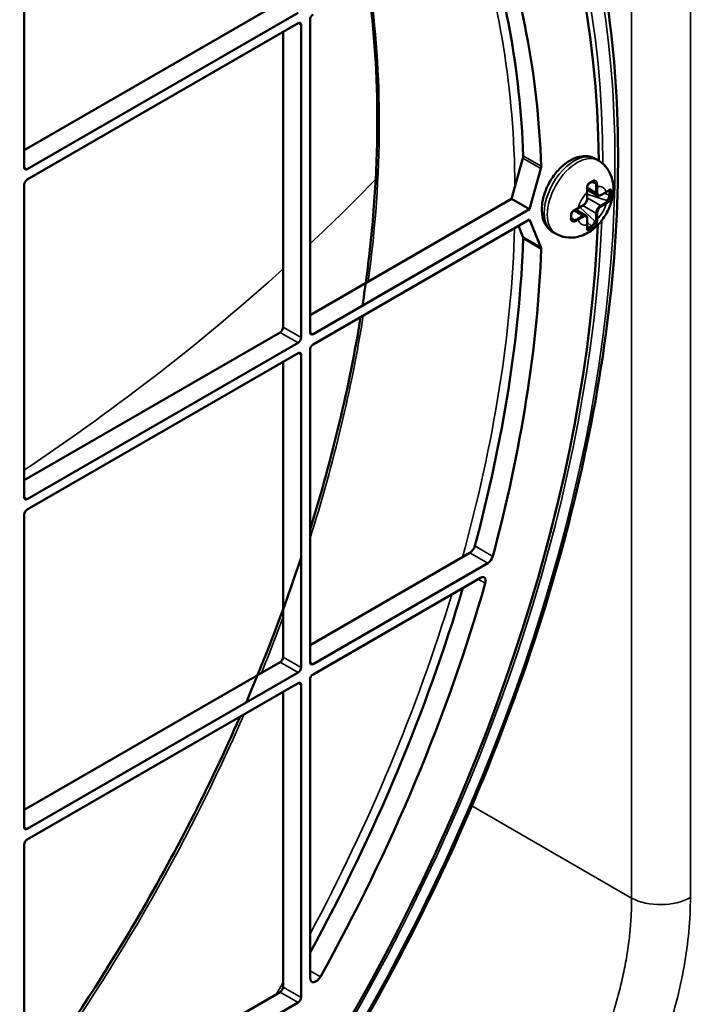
# Model space of a CAD drawing. Header units: millimetres. Extents: x 50 to 3176, y 50 to 2109.
# Tile 371 of 656: x 522 to 555, y 1729 to 1775. Entities that reach past the tile are written whole.
import ezdxf

# ---------------------------------------------------------------- set-up
doc = ezdxf.new("R2010")
doc.units = ezdxf.units.MM
doc.header["$LTSCALE"] = 10
doc.layers.add('Visible (ISO)', color=7, linetype='Continuous', lineweight=50)
doc.layers.add('Visible Narrow (ISO)', color=7, linetype='Continuous', lineweight=35)

msp = doc.modelspace()

# ---------------------------------------------------------------- linework, layer by layer
at = {"layer": 'Visible (ISO)'}
for p, q in [((522.6781, 1768.111), (522.6781, 1782.8896)), ((534.7696, 1775.9085), (522.6781, 1768.9275)), ((535.6182, 1775.4186), (522.8195, 1768.0293)), ((536.1839, 1760.3134), (536.1839, 1775.092)), ((522.8195, 1767.5394), (535.6182, 1774.9287)), ((535.7596, 1774.8471), (535.7596, 1760.0685)), ((534.9111, 1774.5205), (534.9111, 1760.5584)), ((546.2433, 1768.5506), (545.6946, 1766.621)), ((549.6643, 1768.5162), (549.8057, 1768.4346)), ((546.5432, 1766.1311), (547.0919, 1768.0607)), ((522.6781, 1752.5159), (522.6781, 1767.2945)), ((549.6123, 1767.4476), (549.6123, 1767.4476)), ((549.2724, 1767.0664), (549.7517, 1766.7897)), ((549.28, 1766.6617), (549.28, 1766.9366)), ((549.9267, 1766.8021), (550.1648, 1766.9396)), ((550.326, 1766.9679), (550.326, 1766.8046)), ((536.1839, 1761.1299), (545.6946, 1766.621)), ((546.5432, 1766.1311), (545.6946, 1766.621)), ((548.8401, 1766.1747), (549.0782, 1766.3122)), ((546.5432, 1766.1311), (536.3253, 1760.2318)), ((548.7239, 1766.1164), (549.2032, 1765.8396)), ((536.3253, 1759.7419), (546.5432, 1765.6412)), ((546.028, 1765.3437), (546.2433, 1764.835)), ((547.0919, 1764.3451), (546.5432, 1765.6412)), ((548.5637, 1765.6315), (548.5637, 1765.6315)), ((549.28, 1765.4069), (549.28, 1765.6819)), ((549.4775, 1765.3349), (549.336, 1765.2532)), ((547.6643, 1765.0521), (547.8057, 1764.9705)), ((534.7696, 1760.3134), (522.6781, 1753.3324)), ((535.6182, 1759.8235), (522.8195, 1752.4342)), ((522.8195, 1751.9443), (535.6182, 1759.3336)), ((535.7596, 1759.252), (535.7596, 1744.4734)), ((536.1839, 1744.7183), (536.1839, 1759.4969)), ((534.9111, 1758.9254), (534.9111, 1744.9633)), ((522.6781, 1736.9208), (522.6781, 1751.6994)), ((543.7342, 1749.894), (536.1839, 1745.5348)), ((544.5827, 1749.4041), (536.3253, 1744.6367)), ((536.3253, 1744.1468), (544.2327, 1748.7121)), ((534.7696, 1744.7183), (522.6781, 1737.7373)), ((535.6182, 1744.2284), (522.8195, 1736.8392)), ((536.1839, 1729.797), (536.1839, 1743.9018)), ((522.8195, 1736.3493), (535.6182, 1743.7385)), ((535.7596, 1743.6569), (535.7596, 1728.8783)), ((534.9111, 1743.3303), (534.9111, 1729.3682)), ((522.6781, 1721.3257), (522.6781, 1736.1043)), ((534.7696, 1729.1233), (522.6781, 1722.1422)), ((535.6182, 1728.6334), (522.8195, 1721.2441))]:
    msp.add_line(p, q, dxfattribs=at)
for centre, major_axis, ratio, start_param, end_param in [((508.9602, 1744.1876), (-28.9, -50.0563), 0.5773503, 2.3697486, 7.0550293), ((508.1117, 1744.6775), (-27, -46.7654), 0.5773503, 2.4006231, 2.6881855), ((508.9602, 1744.1876), (27, 46.7654), 0.5773503, 5.5422157, 5.8488496), ((536.3253, 1775.1737), (-0.1, -0.1732), 0.5773503, 3.9269908, 5.4977871), ((535.6182, 1774.7654), (0.1, 0.1732), 0.5773503, 5.4977871, 7.0685835), ((546.0459, 1768.5262), (-0.15, -0.2598), 0.5773503, 1.9818821, 2.4006231), ((522.8195, 1768.1926), (-0.1, -0.1732), 0.5773503, 5.4977871, 7.0685835), ((546.8944, 1768.0363), (0.15, 0.2598), 0.5773503, 5.1234747, 5.5422157), ((522.8195, 1767.3761), (-0.1, -0.1732), 0.5773503, 3.9269908, 5.4977871), ((549.498, 1767.2826), (-0.0741, -0.1871), 0.6530078, 2.2603089, 2.916969), ((549.2211, 1767.0751), (0.0496, 0.0063), 0.4808777, 6.2828591, 6.2832397), ((550.2051, 1766.7111), (0.0808, 0.184), 0.4891137, 3.8730685, 5.4438172), ((550.2464, 1767.0547), (0.0311, -0.0392), 0.6598704, 6.2825985, 6.2830395), ((550.2051, 1766.8744), (0.0808, 0.184), 0.4890808, 5.443876, 5.9575849), ((548.6907, 1766.1565), (0.0194, -0.0461), 0.4808758, 6.2831409, 6.2835425), ((508.9602, 1744.1876), (-28.9, -50.0563), 0.5773503, 0.8354587, 2.306134), ((548.6495, 1765.8129), (0.1249, 0.1578), 0.6530097, 3.3662195, 4.0228795), ((549.498, 1765.4863), (-0.1189, -0.1619), 0.489113, 0.8393644, 2.4101181), ((546.0459, 1764.6314), (-0.15, -0.2598), 0.5773503, 2.3117659, 2.7305069), ((549.3566, 1765.4047), (0.119, 0.1619), 0.4890799, 3.467201, 3.9809072), ((549.221, 1765.2788), (0.0495, -0.0073), 0.6598618, 0.0001501, 0.0005767), ((508.1117, 1744.6775), (-27, -46.7654), 0.5773503, 2.0051321, 2.3117659), ((546.8944, 1764.1416), (0.15, 0.2598), 0.5773503, 5.4533585, 5.8720995), ((508.9602, 1744.1876), (27, 46.7654), 0.5773503, 5.1467247, 5.4533585), ((534.7696, 1760.4767), (-0.1, -0.1732), 0.5773503, 0.7853982, 2.3561945), ((536.3253, 1760.3951), (-0.1, -0.1732), 0.5773503, 5.4977871, 7.0685835), ((535.6182, 1759.9868), (0.1, 0.1732), 0.5773503, 3.9269908, 5.4977871), ((536.3253, 1759.5786), (-0.1, -0.1732), 0.5773503, 3.9269908, 5.4977871), ((535.6182, 1759.1703), (0.1, 0.1732), 0.5773503, 5.4977871, 7.0685835), ((522.8195, 1752.5975), (-0.1, -0.1732), 0.5773503, 5.4977871, 7.0685835), ((522.8195, 1751.781), (-0.1, -0.1732), 0.5773503, 3.9269908, 5.4977871), ((543.7342, 1750.1798), (-0.175, -0.3031), 0.5773503, 0.7853982, 2.0051321), ((544.5827, 1749.6899), (0.175, 0.3031), 0.5773503, 3.9269908, 5.1467247), ((544.2325, 1748.4262), (0.175, 0.3031), 0.5773503, 5.1247094, 7.0678), ((508.1117, 1744.6775), (-27, -46.7654), 0.5773503, 1.611338, 1.964796), ((508.9602, 1744.1876), (27, 46.7654), 0.5773503, 4.7391093, 5.120819), ((534.7696, 1744.8816), (-0.1, -0.1732), 0.5773503, 0.7853982, 2.3561945), ((535.6182, 1744.3917), (0.1, 0.1732), 0.5773503, 3.9269908, 5.4977871), ((536.3253, 1744.8), (-0.1, -0.1732), 0.5773503, 5.4977871, 7.0685835), ((536.3253, 1743.9835), (-0.1, -0.1732), 0.5773503, 3.9269908, 5.4977871), ((535.6182, 1743.5752), (0.1, 0.1732), 0.5773503, 5.4977871, 7.0685835), ((522.8195, 1737.0025), (-0.1, -0.1732), 0.5773503, 5.4977871, 7.0685835), ((522.8195, 1736.186), (-0.1, -0.1732), 0.5773503, 3.9269908, 5.4977871), ((536.4667, 1729.9603), (-0.2, -0.3464), 0.5773503, 5.4977871, 7.880702), ((534.7696, 1729.2866), (-0.1, -0.1732), 0.5773503, 0.7853982, 2.3561945), ((535.6182, 1728.7967), (0.1, 0.1732), 0.5773503, 3.9269908, 5.4977871)]:
    msp.add_ellipse(centre, major_axis=major_axis, ratio=ratio, start_param=start_param, end_param=end_param, dxfattribs=at)
for points, knots in [([(536.5072, 1795.1716), (533.3034, 1796.7568), (529.6122, 1797.4611), (521.646, 1797.0252), (517.3786, 1795.8993), (508.6973, 1791.9386), (504.2862, 1789.1119), (495.7558, 1782.0391), (491.6379, 1777.7944), (484.113, 1768.3137), (480.7077, 1763.0791), (474.957, 1752.1512), (472.6127, 1746.4597), (469.2231, 1735.2), (468.1782, 1729.6337), (467.4899, 1719.1932), (467.8462, 1714.3208), (469.9153, 1705.7589), (471.6285, 1702.0729), (475.2838, 1697.4453), (476.8439, 1695.9961), (478.5803, 1694.8392)], [5.5348535, 5.5348535, 5.5348535, 5.5348535, 5.8581576, 5.8581576, 6.1786868, 6.1786868, 6.4978652, 6.4978652, 6.8170475, 6.8170475, 7.1363726, 7.1363726, 7.4557346, 7.4557346, 7.7750076, 7.7750076, 8.0941353, 8.0941353, 8.4135975, 8.4135975, 8.6023134, 8.6023134, 8.6023134, 8.6023134]), ([(549.6677, 1778.8622), (550.6787, 1774.3515), (550.9727, 1769.2571), (550.1118, 1758.3998), (548.9545, 1752.6376), (545.31, 1741.0351), (542.8242, 1735.197), (536.7769, 1724.0313), (533.217, 1718.7054), (525.3793, 1709.1002), (521.1029, 1704.8226), (512.2582, 1697.7478), (507.6912, 1694.9527), (501.8902, 1692.4857), (500.5812, 1692.002), (499.2849, 1691.5966)], [1.3455389, 1.3455389, 1.3455389, 1.3455389, 1.6664565, 1.6664565, 1.9878687, 1.9878687, 2.3090444, 2.3090444, 2.6300867, 2.6300867, 2.9512031, 2.9512031, 3.2725564, 3.2725564, 3.3668501, 3.3668501, 3.3668501, 3.3668501]), ([(538.9072, 1776.8276), (539.0594, 1775.7921), (539.1735, 1774.7271), (539.3257, 1772.5314), (539.3629, 1771.3999), (539.358, 1769.0909), (539.3159, 1767.9133), (539.1537, 1765.5344), (539.0347, 1764.3336), (538.8114, 1762.6074), (538.7387, 1762.0946), (538.6593, 1761.5793)], [1.41565521, 1.41565521, 1.41565521, 1.41565521, 1.49396976, 1.49396976, 1.57326118, 1.57326118, 1.65254013, 1.65254013, 1.73081835, 1.73081835, 1.7636597, 1.7636597, 1.7636597, 1.7636597]), ([(549.6643, 1768.5162), (549.5534, 1768.5802), (549.4295, 1768.6204), (549.1659, 1768.654), (549.0264, 1768.6431), (548.7272, 1768.5721), (548.5691, 1768.5022), (548.252, 1768.3074), (548.0945, 1768.1768), (547.8063, 1767.8755), (547.6755, 1767.7046), (547.4515, 1767.3404), (547.358, 1767.1474), (547.2157, 1766.7531), (547.167, 1766.552), (547.1236, 1766.1555), (547.1292, 1765.96), (547.2072, 1765.6034), (547.276, 1765.4396), (547.4591, 1765.2011), (547.5549, 1765.1153), (547.6643, 1765.0521)], [5.4977871, 5.4977871, 5.4977871, 5.4977871, 5.7353255, 5.7353255, 5.9968615, 5.9968615, 6.3151742, 6.3151742, 6.6683207, 6.6683207, 7.0205087, 7.0205087, 7.3692106, 7.3692106, 7.7199749, 7.7199749, 8.0746616, 8.0746616, 8.4048979, 8.4048979, 8.6393798, 8.6393798, 8.6393798, 8.6393798]), ([(549.8057, 1768.4346), (549.9364, 1768.3591), (550.0532, 1768.261), (550.25, 1768.0349), (550.3267, 1767.9061), (550.4492, 1767.6207), (550.4853, 1767.4643), (550.5237, 1767.1149), (550.5119, 1766.9253), (550.441, 1766.5264), (550.3725, 1766.3199), (550.1894, 1765.9271), (550.0741, 1765.7413), (549.8003, 1765.4012), (549.642, 1765.2466), (549.2783, 1764.9912), (549.074, 1764.8861), (548.6542, 1764.7884), (548.4553, 1764.7743), (548.098, 1764.8365), (547.9446, 1764.8903), (547.8057, 1764.9705)], [0.7853982, 0.7853982, 0.7853982, 0.7853982, 0.9813573, 0.9813573, 1.1925444, 1.1925444, 1.4519135, 1.4519135, 1.7956288, 1.7956288, 2.2057855, 2.2057855, 2.6192493, 2.6192493, 3.0339323, 3.0339323, 3.431625, 3.431625, 3.7186113, 3.7186113, 3.9269908, 3.9269908, 3.9269908, 3.9269908]), ([(549.3824, 1767.3601), (549.369, 1767.3528), (549.3556, 1767.3424), (549.3315, 1767.3171), (549.3205, 1767.3021), (549.3016, 1767.2693), (549.2935, 1767.2511), (549.2804, 1767.2123), (549.2754, 1767.1913), (549.269, 1767.1489), (549.2679, 1767.1271), (549.2689, 1767.0981), (549.2696, 1767.0895), (549.2707, 1767.0813)], [0, 0, 0, 0, 0.006211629, 0.006211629, 0.012121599, 0.012121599, 0.018066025, 0.018066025, 0.024424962, 0.024424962, 0.031137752, 0.031137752, 0.034088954, 0.034088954, 0.034088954, 0.034088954]), ([(549.4552, 1767.4009), (549.4504, 1767.3982), (549.4456, 1767.3954), (549.436, 1767.3899), (549.4312, 1767.3872), (549.4215, 1767.3817), (549.4166, 1767.379), (549.4069, 1767.3736), (549.402, 1767.3709), (549.3922, 1767.3655), (549.3873, 1767.3628), (549.3824, 1767.3601)], [1.570767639, 1.570767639, 1.570767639, 1.570767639, 1.576679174, 1.576679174, 1.582590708, 1.582590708, 1.588502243, 1.588502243, 1.594413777, 1.594413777, 1.600325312, 1.600325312, 1.600325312, 1.600325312]), ([(549.526, 1767.443), (549.5213, 1767.4402), (549.5167, 1767.4373), (549.5073, 1767.4317), (549.5026, 1767.4288), (549.4932, 1767.4232), (549.4885, 1767.4204), (549.479, 1767.4148), (549.4743, 1767.412), (549.4648, 1767.4065), (549.46, 1767.4037), (549.4552, 1767.4009)], [1.541216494, 1.541216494, 1.541216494, 1.541216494, 1.547148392, 1.547148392, 1.55308029, 1.55308029, 1.559012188, 1.559012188, 1.564944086, 1.564944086, 1.570875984, 1.570875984, 1.570875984, 1.570875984]), ([(549.6123, 1767.4476), (549.5986, 1767.4555), (549.5838, 1767.4589), (549.555, 1767.4566), (549.5405, 1767.4519), (549.526, 1767.443)], [0, 0, 0, 0, 0.008810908, 0.008810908, 0.016175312, 0.016175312, 0.016175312, 0.016175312]), ([(549.2707, 1767.0813), (549.2719, 1767.0714), (549.273, 1767.0616), (549.275, 1767.042), (549.2759, 1767.0322), (549.2774, 1767.0128), (549.278, 1767.0032), (549.279, 1766.984), (549.2794, 1766.9744), (549.2799, 1766.9554), (549.28, 1766.946), (549.28, 1766.9366)], [1.4160383, 1.4160383, 1.4160383, 1.4160383, 1.44706452, 1.44706452, 1.47809074, 1.47809074, 1.50911695, 1.50911695, 1.54014317, 1.54014317, 1.57115996, 1.57115996, 1.57115996, 1.57115996]), ([(549.7517, 1766.7897), (549.7622, 1766.7837), (549.7735, 1766.7791), (549.7968, 1766.773), (549.8089, 1766.7714), (549.833, 1766.7712), (549.8451, 1766.7724), (549.869, 1766.7773), (549.8808, 1766.7808), (549.9041, 1766.79), (549.9155, 1766.7956), (549.9267, 1766.8021)], [2.35619449, 2.35619449, 2.35619449, 2.35619449, 2.51327412, 2.51327412, 2.67035376, 2.67035376, 2.82743339, 2.82743339, 2.98451302, 2.98451302, 3.14159265, 3.14159265, 3.14159265, 3.14159265]), ([(550.2774, 1767.0155), (550.2705, 1767.01), (550.2635, 1767.0047), (550.2493, 1766.9941), (550.242, 1766.9889), (550.2273, 1766.9786), (550.2198, 1766.9736), (550.2045, 1766.9636), (550.1967, 1766.9587), (550.181, 1766.949), (550.173, 1766.9443), (550.1648, 1766.9396)], [1.41603391, 1.41603391, 1.41603391, 1.41603391, 1.447061, 1.447061, 1.47808809, 1.47808809, 1.50911518, 1.50911518, 1.54014227, 1.54014227, 1.57116936, 1.57116936, 1.57116936, 1.57116936]), ([(550.321, 1767.0387), (550.321, 1767.0387), (550.3197, 1767.0389), (550.3142, 1767.0375), (550.3104, 1767.0362), (550.2993, 1767.0309), (550.2911, 1767.0259), (550.2806, 1767.018), (550.279, 1767.0168), (550.2774, 1767.0155)], [0.004102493, 0.004102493, 0.004102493, 0.004102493, 0.008275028, 0.008275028, 0.011892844, 0.011892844, 0.016990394, 0.016990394, 0.017897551, 0.017897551, 0.017897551, 0.017897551]), ([(549.0782, 1766.3122), (549.1006, 1766.3252), (549.1222, 1766.3416), (549.1625, 1766.38), (549.1812, 1766.4019), (549.2147, 1766.4494), (549.2294, 1766.4749), (549.2538, 1766.5276), (549.2634, 1766.5548), (549.2765, 1766.6089), (549.28, 1766.6358), (549.28, 1766.6617)], [3.1415927, 3.1415927, 3.1415927, 3.1415927, 3.4557519, 3.4557519, 3.7699112, 3.7699112, 4.0840704, 4.0840704, 4.3982297, 4.3982297, 4.712389, 4.712389, 4.712389, 4.712389]), ([(548.7101, 1766.1104), (548.6936, 1766.1035), (548.6761, 1766.0941), (548.6419, 1766.0716), (548.6248, 1766.058), (548.5928, 1766.0275), (548.5777, 1766.0101), (548.553, 1765.9743), (548.543, 1765.9556), (548.5298, 1765.9204), (548.526, 1765.9034), (548.5246, 1765.8832), (548.5245, 1765.8787), (548.5246, 1765.8743)], [0, 0, 0, 0, 0.006407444, 0.006407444, 0.012915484, 0.012915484, 0.01968108, 0.01968108, 0.026218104, 0.026218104, 0.03227978, 0.03227978, 0.034077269, 0.034077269, 0.034077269, 0.034077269]), ([(548.5246, 1765.8743), (548.5248, 1765.8631), (548.5251, 1765.8519), (548.5254, 1765.8296), (548.5255, 1765.8185), (548.5256, 1765.7963), (548.5256, 1765.7853), (548.5255, 1765.7632), (548.5254, 1765.7522), (548.5251, 1765.7303), (548.5248, 1765.7194), (548.5246, 1765.7085)], [1.541271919, 1.541271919, 1.541271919, 1.541271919, 1.553081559, 1.553081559, 1.564891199, 1.564891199, 1.576700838, 1.576700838, 1.588510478, 1.588510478, 1.600320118, 1.600320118, 1.600320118, 1.600320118]), ([(548.8401, 1766.1747), (548.832, 1766.17), (548.8237, 1766.1654), (548.8071, 1766.1564), (548.7986, 1766.1519), (548.7815, 1766.1432), (548.7728, 1766.1389), (548.7552, 1766.1305), (548.7464, 1766.1264), (548.7284, 1766.1183), (548.7193, 1766.1143), (548.7101, 1766.1104)], [1.57042171, 1.57042171, 1.57042171, 1.57042171, 1.60144269, 1.60144269, 1.63247315, 1.63247315, 1.66350362, 1.66350362, 1.69453409, 1.69453409, 1.72556455, 1.72556455, 1.72556455, 1.72556455]), ([(549.28, 1765.6819), (549.28, 1765.6948), (549.2791, 1765.7076), (549.2754, 1765.7323), (549.2726, 1765.7443), (549.2648, 1765.7675), (549.2599, 1765.7785), (549.2476, 1765.7993), (549.2403, 1765.8089), (549.2233, 1765.8261), (549.2137, 1765.8336), (549.2032, 1765.8396)], [4.71238898, 4.71238898, 4.71238898, 4.71238898, 4.86946861, 4.86946861, 5.02654825, 5.02654825, 5.18362788, 5.18362788, 5.34070751, 5.34070751, 5.49778714, 5.49778714, 5.49778714, 5.49778714]), ([(548.5246, 1765.7085), (548.5242, 1765.6941), (548.5264, 1765.6813), (548.5348, 1765.6592), (548.5412, 1765.6498), (548.5537, 1765.6381), (548.5584, 1765.6345), (548.5637, 1765.6315)], [0, 0, 0, 0, 0.006217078, 0.006217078, 0.012799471, 0.012799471, 0.016207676, 0.016207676, 0.016207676, 0.016207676]), ([(549.28, 1765.4069), (549.28, 1765.3976), (549.2799, 1765.3883), (549.2794, 1765.3698), (549.279, 1765.3606), (549.278, 1765.3424), (549.2774, 1765.3333), (549.2758, 1765.3154), (549.275, 1765.3065), (549.2729, 1765.2889), (549.2718, 1765.2802), (549.2705, 1765.2715)], [1.57041216, 1.57041216, 1.57041216, 1.57041216, 1.60144352, 1.60144352, 1.63247487, 1.63247487, 1.66350623, 1.66350623, 1.69453758, 1.69453758, 1.72556894, 1.72556894, 1.72556894, 1.72556894]), ([(549.2705, 1765.2715), (549.2685, 1765.2576), (549.268, 1765.2456), (549.2693, 1765.2294), (549.2709, 1765.2247), (549.272, 1765.2224), (549.2722, 1765.2221), (549.2722, 1765.2221)], [0, 0, 0, 0, 0.006113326, 0.006113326, 0.011682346, 0.011682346, 0.013776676, 0.013776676, 0.013776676, 0.013776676]), ([(535.7596, 1749.6753), (535.548, 1749.0338), (535.3275, 1748.3919), (534.5088, 1746.0993), (533.8616, 1744.4495), (533.1601, 1742.8093)], [2.01052759, 2.01052759, 2.01052759, 2.01052759, 2.04990388, 2.04990388, 2.1512052, 2.1512052, 2.1512052, 2.1512052]), ([(532.8778, 1742.1564), (531.4329, 1738.8509), (529.7682, 1735.5895), (526.3032, 1729.6904), (524.5471, 1727.0261), (522.6781, 1724.49)], [2.16465758, 2.16465758, 2.16465758, 2.16465758, 2.36915191, 2.36915191, 2.5477314, 2.5477314, 2.5477314, 2.5477314])]:
    msp.add_open_spline(points, degree=3, knots=knots, dxfattribs=at)
msp.add_open_spline([(538.5739, 1761.0401), (538.0408, 1757.7613), (537.2384, 1754.3899), (536.1839, 1750.9993)], degree=3, dxfattribs=at)
at = {"layer": 'Visible Narrow (ISO)'}
for p, q in [((551.3742, 1733.5729), (551.3742, 1831.4573)), ((554.1524, 1831.4853), (554.1524, 1733.6009)), ((535.7596, 1774.8471), (535.6182, 1774.9287)), ((547.0919, 1768.0607), (546.2433, 1768.5506)), ((547.1063, 1768.1695), (546.2578, 1768.6594)), ((522.6781, 1768.111), (522.8195, 1768.0293)), ((549.2719, 1767.1682), (549.6896, 1766.9271)), ((549.4634, 1767.4057), (549.6394, 1767.3643)), ((549.6807, 1767.3404), (549.6394, 1767.3643)), ((549.6896, 1766.9271), (549.6896, 1767.202)), ((549.7603, 1767.202), (549.7603, 1766.9271)), ((549.2653, 1766.6413), (549.2653, 1766.9162)), ((549.28, 1766.8377), (550.2051, 1766.5478)), ((549.28, 1766.6736), (549.9017, 1766.3147)), ((549.9371, 1766.825), (550.1752, 1766.9625)), ((550.07, 1766.8848), (550.326, 1766.8046)), ((550.326, 1766.9679), (550.2471, 1766.9926)), ((550.3484, 1766.9549), (550.326, 1766.9679)), ((550.326, 1766.8046), (550.3484, 1766.7916)), ((548.8504, 1766.1976), (549.0886, 1766.3351)), ((549.6394, 1765.568), (548.9257, 1766.2242)), ((549.6896, 1765.9473), (549.0678, 1766.3062)), ((549.9017, 1766.3147), (550.1398, 1766.4522)), ((550.1752, 1766.3909), (549.9371, 1766.2534)), ((550.2464, 1766.524), (550.2051, 1766.5478)), ((548.6494, 1765.6496), (548.5256, 1765.7813)), ((549.0532, 1765.8248), (548.6355, 1766.0659)), ((548.8151, 1765.6873), (549.0532, 1765.8248)), ((549.0886, 1765.7635), (548.8504, 1765.6261)), ((549.6896, 1765.6723), (549.6896, 1765.9473)), ((549.7603, 1765.9473), (549.7603, 1765.6723)), ((548.6494, 1765.6496), (548.6907, 1765.6258)), ((549.2653, 1765.3865), (549.2653, 1765.6615)), ((549.2752, 1765.3092), (549.336, 1765.2532)), ((549.4775, 1765.3349), (549.28, 1765.5165)), ((549.4999, 1765.3219), (549.4775, 1765.3349)), ((549.6394, 1765.568), (549.6807, 1765.5442)), ((546.2433, 1764.835), (547.0919, 1764.3451)), ((549.336, 1765.2532), (549.3585, 1765.2403)), ((546.2578, 1764.7429), (547.1063, 1764.253)), ((535.6182, 1759.8235), (534.7696, 1760.3134)), ((534.9111, 1760.5584), (535.7596, 1760.0685)), ((536.1839, 1760.3134), (536.3253, 1760.2318)), ((535.7596, 1759.252), (535.6182, 1759.3336)), ((522.6781, 1752.5159), (522.8195, 1752.4342)), ((544.8151, 1749.7258), (543.9666, 1750.2157)), ((544.5827, 1749.4041), (543.7342, 1749.894)), ((544.1248, 1748.6499), (544.4629, 1748.4551)), ((534.9111, 1744.9633), (535.7596, 1744.4734)), ((535.6182, 1744.2284), (534.7696, 1744.7183)), ((536.1839, 1744.7183), (536.3253, 1744.6367)), ((535.7596, 1743.6569), (535.6182, 1743.7385)), ((551.3742, 1733.5729), (543.827, 1737.9304)), ((522.6781, 1736.9208), (522.8195, 1736.8392)), ((536.672, 1729.8542), (536.1839, 1730.136)), ((535.6182, 1728.6334), (534.7696, 1729.1233)), ((534.9111, 1729.3682), (535.7596, 1728.8783))]:
    msp.add_line(p, q, dxfattribs=at)
msp.add_ellipse((508.8188, 1744.2693), major_axis=(-29.5357, -51.1574), ratio=0.5773503, dxfattribs=at)
for centre, major_axis, ratio, start_param, end_param in [((508.8188, 1744.2693), (29.1332, 50.4601), 0.5773503, 5.5025293, 10.2054339), ((508.1117, 1744.6775), (26.9928, 46.7529), 0.5773503, 5.5405124, 5.8298698), ((507.9051, 1744.7968), (26.8429, 46.4932), 0.5773503, 5.5093031, 5.8260425), ((501.6561, 1748.4047), (-26.7272, -46.2928), 0.5773503, 2.1902536, 2.5153257), ((548.6643, 1766.7842), (1, 1.7321), 0.5773503, 0, 3.1415927), ((548.8057, 1766.7025), (-1, -1.7321), 0.5773503, 3.1415927, 6.2831853), ((386.607, 1814.7436), (170.6651, -9.3799), 0.5383536, 5.8095809, 5.8486446), ((549.3585, 1767.404), (0.0239, -0.0439), 0.5600307, 0.0000755, 0.7998301), ((549.3585, 1767.404), (0.0239, -0.0439), 0.5600526, 0.7997297, 1.1801173), ((549.4302, 1767.4442), (0.025, -0.0433), 0.5773669, 6.2831209, 7.4457947), ((549.4999, 1767.4857), (0.0261, -0.0426), 0.5941822, 6.2830596, 7.0533192), ((549.4999, 1767.4857), (-0.0261, 0.0426), 0.5941731, 3.9117508, 4.2921339), ((549.716, 1767.3609), (0.0496, 0.0063), 0.4808688, 3.8605982, 5.4803326), ((548.9426, 1767.6337), (0.5282, -0.915), 0.5773115, 0.7850315, 0.9401696), ((549.725, 1767.2224), (-0.05, 0), 0.5773503, 0.7855106, 2.3561423), ((548.6463, 1767.6646), (-0.8835, 1.0175), 0.6671332, 3.7830348, 3.9148018), ((549.5128, 1766.2943), (0.5, 0.866), 0.5773503, 5.855359, 6.7110127), ((549.5128, 1766.2943), (0.5, 0.866), 0.5773503, 1.1429691, 1.9986239), ((549.2211, 1767.0751), (0.0496, 0.0063), 0.4808777, 5.3818815, 6.2828591), ((548.2084, 1767.4146), (-0.8306, 1.0578), 0.61809, 3.822868, 3.9544486), ((549.23, 1766.9366), (0.05, 0), 0.5773503, 5.4978354, 6.2828893), ((549.725, 1766.9475), (0.05, 0), 0.5773503, 3.9269915, 5.4977873), ((549.9017, 1767.0495), (-0.15, -0.2598), 0.5773503, 5.4977871, 6.2831853), ((549.9371, 1767.0291), (-0.125, -0.2165), 0.5773503, 5.4977872, 7.0685835), ((549.9017, 1766.8454), (0.025, -0.0433), 0.5773503, 0, 0.7853975), ((550.1398, 1766.9829), (0.025, -0.0433), 0.5773503, 0, 0.7853653), ((549.3996, 1767.3888), (1.0976, 0.0391), 0.5721044, 5.4765, 5.6328398), ((550.2464, 1767.0547), (0.0311, -0.0392), 0.6598704, 6.2830395, 7.0267226), ((550.3838, 1766.9753), (-0.05, -0.0013), 0.5599943, 0.7710192, 2.3419016), ((547.954, 1768.2557), (1.6939, -2.9338), 0.5773522, 0.7558725, 0.8149195), ((550.3838, 1766.812), (-0.05, 0.0013), 0.5942007, 0.800611, 2.3714229), ((550.3838, 1766.9753), (-0.05, -0.0013), 0.5600557, 2.3418655, 2.7222547), ((550.3838, 1766.812), (0.05, -0.0013), 0.5941421, 5.5129952, 5.8933834), ((548.3242, 1768.3459), (-1.4255, 2.9728), 0.5216833, 3.9690684, 3.9998281), ((548.3242, 1768.3459), (-1.4255, 2.9728), 0.5216833, 3.9383088, 3.9690684), ((549.0532, 1766.3555), (0.025, -0.0433), 0.5773503, 0, 0.7853976), ((549.0886, 1766.5392), (-0.125, -0.2165), 0.5773503, 0.7853981, 2.3561946), ((549.23, 1766.6617), (0.05, 0), 0.5773503, 5.4977884, 6.2831853), ((549.9017, 1766.0697), (0.15, 0.2598), 0.5773503, 0.7853982, 2.3561945), ((549.5128, 1766.2943), (-0.5, -0.866), 0.5773503, 1.1429702, 1.9986239), ((549.9371, 1766.0493), (0.125, 0.2165), 0.5773503, 0.7853981, 2.3561945), ((549.9017, 1766.2739), (0.025, -0.0433), 0.5773503, 0.7853987, 2.3561938), ((550.1398, 1766.4113), (-0.025, 0.0433), 0.5773503, 3.9270491, 5.4976746), ((549.3931, 1766.8836), (-1.0565, -0.0001), 0.5773154, 2.3557645, 2.5109025), ((548.9687, 1766.9763), (-1.5184, 0.198), 0.4979047, 2.5511572, 2.6831215), ((550.2464, 1766.4831), (0.0311, -0.0392), 0.6598601, 0.6454201, 2.2650863), ((548.4746, 1765.8731), (-0.05, -0.0013), 0.5600552, 1.96147, 2.3418582), ((545.9593, 1766.9805), (1.8818, -2.7071), 0.6281028, 0.704031, 0.7655502), ((548.4746, 1765.8731), (0.05, 0.0013), 0.5600325, 5.4834016, 6.2831361), ((548.6907, 1766.1565), (0.0194, -0.0461), 0.4808758, 0.0003573, 0.9010531), ((547.8957, 1766.86), (1.326, -0.186), 0.6183873, 5.4669859, 5.5989492), ((548.8151, 1766.218), (0.025, -0.0433), 0.5773503, 0.0002977, 0.7853399), ((549.0532, 1765.5798), (0.15, 0.2598), 0.5773503, 0, 0.7853982), ((549.0532, 1765.784), (-0.025, 0.0433), 0.5773503, 3.9269915, 5.4977951), ((549.0886, 1765.5594), (0.125, 0.2165), 0.5773503, 5.4977872, 7.0685835), ((549.725, 1765.9677), (-0.05, 0), 0.5773503, 0.7853902, 2.3561945), ((508.8188, 1744.2693), (29.1332, 50.4601), 0.5773503, 3.977837, 5.4469409), ((548.4746, 1765.7098), (0.05, -0.0013), 0.5941419, 5.1325985, 5.5129877), ((548.4746, 1765.7098), (0.05, -0.0013), 0.5941624, 5.5129891, 6.2832839), ((548.0676, 1766.1185), (-1.0567, -0.0001), 0.5773127, 2.2014347, 2.3565503), ((548.6907, 1765.585), (0.0194, -0.0461), 0.4808748, 0.8027675, 2.4227033), ((548.0733, 1766.0962), (-1.0983, 0.0084), 0.6009338, 2.2051802, 2.3615178), ((548.8151, 1765.6465), (0.025, -0.0433), 0.5773503, 0.7854402, 2.3559649), ((549.5128, 1766.2943), (-0.5, -0.866), 0.5773503, 5.8553583, 6.7110123), ((548.2117, 1766.1754), (0.8468, -1.2715), 0.4932529, 0.4912256, 0.6229942), ((549.23, 1765.6819), (0.05, 0), 0.5773503, 5.497787, 6.2831853), ((549.23, 1765.4069), (0.05, 0), 0.5773503, 5.4978359, 6.2831853), ((547.0456, 1766.657), (-3.3721, 0), 0.5773468, 2.3266118, 2.3562716), ((547.0376, 1766.662), (-3.3838, 0), 0.5773483, 2.3561636, 2.3857212), ((549.4302, 1765.2397), (-0.025, 0.0433), 0.5773334, 3.5497912, 5.4978113), ((549.4999, 1765.2811), (-0.0261, 0.0426), 0.594201, 3.9117147, 5.482573), ((548.9425, 1766.1034), (0.5283, -0.9151), 0.577316, 0.6307005, 0.7858162), ((549.716, 1765.5646), (0.0495, -0.0073), 0.6598822, 4.0179944, 5.6380058), ((549.725, 1765.6927), (0.05, 0), 0.5773503, 3.9272203, 5.4977602), ((548.9642, 1766.1082), (0.5833, -0.9305), 0.5822988, 0.6088028, 0.7651418), ((507.9051, 1744.7968), (26.8429, 46.4932), 0.5773503, 5.1342013, 5.4643988), ((508.1117, 1744.6775), (26.9928, 46.7529), 0.5773503, 5.1448808, 5.4550619), ((549.221, 1765.2788), (0.0495, -0.0073), 0.6598618, 5.5395703, 6.2833355), ((549.3585, 1765.1995), (-0.0239, 0.0439), 0.5599949, 3.9413632, 5.5121493), ((549.3585, 1765.1995), (0.0239, -0.0439), 0.5600221, 0.4193798, 0.7997629), ((549.4999, 1765.2811), (0.0261, -0.0426), 0.5941447, 0.3898071, 0.7701947), ((386.607, 1814.7436), (170.6651, -9.3799), 0.5383536, 5.6641981, 5.7943326), ((501.6561, 1748.4047), (-26.7272, -46.2928), 0.5773503, 1.9371615, 2.1560061), ((508.1117, 1744.6775), (26.9928, 46.7529), 0.5773503, 4.7532192, 5.1062789), ((507.9051, 1744.7968), (26.8429, 46.4932), 0.5773503, 4.7674215, 5.0980716), ((501.6561, 1748.4047), (-26.7272, -46.2928), 0.5773503, 1.8064202, 1.8608588), ((501.6561, 1748.4047), (-26.7272, -46.2928), 0.5773503, 1.3751664, 1.7664263), ((552.7382, 1734.4174), (2, 0), 0.5773503, 3.9618977, 5.4977681), ((507.9051, 1744.7968), (26.8429, 46.4932), 0.5773503, 4.7062959, 4.718482)]:
    msp.add_ellipse(centre, major_axis=major_axis, ratio=ratio, start_param=start_param, end_param=end_param, dxfattribs=at)
for points, knots in [([(549.2542, 1767.0603), (549.2523, 1767.076), (549.2511, 1767.0919), (549.2508, 1767.1112), (549.2508, 1767.1146), (549.251, 1767.1309), (549.2518, 1767.1439), (549.2539, 1767.1633), (549.2548, 1767.1696), (549.2577, 1767.1878), (549.2601, 1767.1998), (549.2649, 1767.2198), (549.2671, 1767.2279), (549.2744, 1767.2514), (549.2802, 1767.2663), (549.2882, 1767.2838), (549.2898, 1767.2871), (549.2984, 1767.3044), (549.306, 1767.3174), (549.3162, 1767.332), (549.318, 1767.3344), (549.327, 1767.3464), (549.3347, 1767.3554), (549.3465, 1767.3673), (549.3503, 1767.3709), (549.3641, 1767.3831), (549.3741, 1767.3904), (549.3863, 1767.3975), (549.3883, 1767.3986), (549.3903, 1767.3997)], [0.0000006, 0.0000006, 0.0000006, 0.0000006, 0.11777651, 0.11777651, 0.14285714, 0.14285714, 0.23931503, 0.23931503, 0.28571429, 0.28571429, 0.37072129, 0.37072129, 0.42857143, 0.42857143, 0.54367602, 0.54367602, 0.57142857, 0.57142857, 0.69002258, 0.69002258, 0.71428571, 0.71428571, 0.81134316, 0.81134316, 0.85714286, 0.85714286, 0.97647404, 0.97647404, 1, 1, 1, 1]), ([(549.4631, 1767.4403), (549.455, 1767.4356), (549.4389, 1767.4264), (549.4146, 1767.4129), (549.3984, 1767.404), (549.3903, 1767.3997)], [0, 0, 0, 0, 0.33333333, 0.66666667, 0.99997651, 0.99997651, 0.99997651, 0.99997651]), ([(549.5337, 1767.4824), (549.526, 1767.4777), (549.5106, 1767.4683), (549.4871, 1767.4542), (549.4711, 1767.4449), (549.4631, 1767.4403)], [0.00002292, 0.00002292, 0.00002292, 0.00002292, 0.33333333, 0.66666667, 0.99998821, 0.99998821, 0.99998821, 0.99998821]), ([(549.5337, 1767.4824), (549.5436, 1767.4887), (549.5539, 1767.4937), (549.5669, 1767.498), (549.5691, 1767.4987), (549.5801, 1767.5018), (549.5891, 1767.5035), (549.6027, 1767.5045), (549.6073, 1767.5046), (549.6224, 1767.5042), (549.6326, 1767.5025), (549.6451, 1767.4987), (549.6477, 1767.4979), (549.6607, 1767.4931), (549.671, 1767.4878), (549.6826, 1767.4796), (549.6843, 1767.4783), (549.6934, 1767.4712), (549.7004, 1767.4646), (549.7105, 1767.4531), (549.714, 1767.4487), (549.7238, 1767.435), (549.7296, 1767.4251), (549.7365, 1767.4102), (549.7382, 1767.4059), (549.7449, 1767.3879), (549.7488, 1767.3728), (549.7519, 1767.3537), (549.7523, 1767.3509), (549.7527, 1767.348)], [0, 0, 0, 0, 0.11877668, 0.11877668, 0.14285714, 0.14285714, 0.2374953, 0.2374953, 0.28571429, 0.28571429, 0.39935092, 0.39935092, 0.42857143, 0.42857143, 0.54922964, 0.54922964, 0.57142857, 0.57142857, 0.66292717, 0.66292717, 0.71428571, 0.71428571, 0.81800279, 0.81800279, 0.85714286, 0.85714286, 0.9790405, 0.9790405, 0.99999943, 0.99999943, 0.99999943, 0.99999943]), ([(549.6123, 1767.4476), (549.6126, 1767.4474), (549.613, 1767.4471), (549.6218, 1767.4419), (549.6298, 1767.4358), (549.6446, 1767.4213), (549.6514, 1767.4129), (549.6579, 1767.4028), (549.6584, 1767.4019), (549.6652, 1767.3908), (549.6704, 1767.3794), (549.6771, 1767.3587), (549.6792, 1767.3497), (549.6807, 1767.3404)], [0.49452865, 0.49452865, 0.49452865, 0.49452865, 0.5, 0.5, 0.62256168, 0.62256168, 0.75, 0.75, 0.76130984, 0.76130984, 0.90046577, 0.90046577, 1, 1, 1, 1]), ([(550.3484, 1766.7916), (550.3481, 1766.7823), (550.3474, 1766.7723), (550.3451, 1766.7516), (550.3435, 1766.7408), (550.341, 1766.7266), (550.3404, 1766.7234), (550.3372, 1766.7075), (550.3342, 1766.6945), (550.3272, 1766.6688), (550.3232, 1766.6559), (550.3135, 1766.6286), (550.3076, 1766.6142), (550.2967, 1766.5915), (550.292, 1766.5827), (550.2803, 1766.5631), (550.2731, 1766.5527), (550.2594, 1766.5362), (550.253, 1766.5296), (550.2464, 1766.524)], [0.00000002, 0.00000002, 0.00000002, 0.00000002, 0.10932097, 0.10932097, 0.2187442, 0.2187442, 0.25, 0.25, 0.375, 0.375, 0.5, 0.5, 0.64888937, 0.64888937, 0.75, 0.75, 0.88826881, 0.88826881, 1, 1, 1, 1]), ([(550.2867, 1767.0397), (550.2977, 1767.0484), (550.308, 1767.0557), (550.3192, 1767.0624), (550.3208, 1767.0633), (550.3307, 1767.0688), (550.3385, 1767.0722), (550.3484, 1767.0752), (550.3508, 1767.0758), (550.3592, 1767.0775), (550.3651, 1767.078), (550.3739, 1767.0774), (550.3771, 1767.0769), (550.3867, 1767.0743), (550.3926, 1767.071), (550.399, 1767.0655), (550.4002, 1767.0644), (550.4063, 1767.0582), (550.4106, 1767.0518), (550.415, 1767.0426), (550.4158, 1767.0411), (550.4193, 1767.0327), (550.4217, 1767.025), (550.4245, 1767.0131), (550.4253, 1767.0092), (550.428, 1766.9943), (550.4291, 1766.9828), (550.4296, 1766.9688), (550.4297, 1766.967), (550.4297, 1766.9651)], [0, 0, 0, 0, 0.1228344, 0.1228344, 0.1428571, 0.1428571, 0.2509853, 0.2509853, 0.2857143, 0.2857143, 0.3751874, 0.3751874, 0.4285714, 0.4285714, 0.5443932, 0.5443932, 0.5714286, 0.5714286, 0.6902747, 0.6902747, 0.7142857, 0.7142857, 0.8121599, 0.8121599, 0.8571429, 0.8571429, 0.9813144, 0.9813144, 1, 1, 1, 1]), ([(550.4297, 1766.7995), (550.4294, 1766.7875), (550.4285, 1766.7747), (550.4268, 1766.7609), (550.4265, 1766.7584), (550.4262, 1766.7559), (550.4258, 1766.7534), (550.4243, 1766.7423), (550.4223, 1766.7306), (550.4199, 1766.7188), (550.4187, 1766.7128), (550.4174, 1766.7067), (550.416, 1766.7007), (550.4127, 1766.6867), (550.4089, 1766.6729), (550.4046, 1766.6591), (550.4034, 1766.6553), (550.4022, 1766.6515), (550.401, 1766.6477), (550.3959, 1766.6325), (550.3901, 1766.6172), (550.3836, 1766.602), (550.3826, 1766.5995), (550.3815, 1766.597), (550.3804, 1766.5946), (550.3751, 1766.5828), (550.3693, 1766.5711), (550.3632, 1766.5599), (550.3602, 1766.5543), (550.3571, 1766.5489), (550.3539, 1766.5436), (550.3463, 1766.5308), (550.3382, 1766.5189), (550.3296, 1766.5079), (550.3275, 1766.5051), (550.3252, 1766.5023), (550.323, 1766.4997), (550.3129, 1766.4877), (550.3021, 1766.4769), (550.2906, 1766.4673), (550.2893, 1766.4662), (550.288, 1766.4652), (550.2867, 1766.4641)], [0, 0, 0, 0, 0.1213009, 0.1213009, 0.1213009, 0.1428571, 0.1428571, 0.1428571, 0.2376759, 0.2376759, 0.2376759, 0.2857143, 0.2857143, 0.2857143, 0.3980318, 0.3980318, 0.3980318, 0.4285714, 0.4285714, 0.4285714, 0.5512043, 0.5512043, 0.5512043, 0.5714286, 0.5714286, 0.5714286, 0.6670789, 0.6670789, 0.6670789, 0.7142857, 0.7142857, 0.7142857, 0.8281347, 0.8281347, 0.8281347, 0.8571429, 0.8571429, 0.8571429, 0.9858595, 0.9858595, 0.9858595, 1, 1, 1, 1]), ([(550.3204, 1767.0387), (550.3207, 1767.0385), (550.3211, 1767.0383), (550.326, 1767.0349), (550.33, 1767.0304), (550.3358, 1767.0206), (550.3379, 1767.0159), (550.3405, 1767.0084), (550.3412, 1767.0062), (550.3441, 1766.9958), (550.3458, 1766.9867), (550.3477, 1766.9698), (550.3482, 1766.9625), (550.3484, 1766.9549)], [0.51485553, 0.51485553, 0.51485553, 0.51485553, 0.52548022, 0.52548022, 0.6584085, 0.6584085, 0.75, 0.75, 0.78753328, 0.78753328, 0.9142768, 0.9142768, 0.99999998, 0.99999998, 0.99999998, 0.99999998]), ([(548.4943, 1765.8477), (548.4938, 1765.8599), (548.4947, 1765.8725), (548.497, 1765.8856), (548.4975, 1765.8883), (548.498, 1765.8909), (548.4985, 1765.8936), (548.5008, 1765.9041), (548.5039, 1765.9149), (548.5078, 1765.9256), (548.5098, 1765.9314), (548.5121, 1765.9371), (548.5146, 1765.9427), (548.52, 1765.9553), (548.5265, 1765.9674), (548.5339, 1765.9793), (548.536, 1765.9827), (548.5382, 1765.9861), (548.5404, 1765.9895), (548.5493, 1766.0026), (548.5593, 1766.0157), (548.5705, 1766.0283), (548.5723, 1766.0303), (548.574, 1766.0322), (548.5758, 1766.0341), (548.5846, 1766.0436), (548.5941, 1766.0529), (548.604, 1766.0618), (548.6091, 1766.0663), (548.6143, 1766.0708), (548.6195, 1766.075), (548.632, 1766.0852), (548.6448, 1766.0944), (548.658, 1766.1029), (548.6613, 1766.1049), (548.6646, 1766.107), (548.6679, 1766.1089), (548.6835, 1766.1182), (548.6997, 1766.1264), (548.7163, 1766.1336), (548.7176, 1766.1341), (548.7188, 1766.1347), (548.7201, 1766.1352)], [0, 0, 0, 0, 0.119125, 0.119125, 0.119125, 0.1428571, 0.1428571, 0.1428571, 0.2360064, 0.2360064, 0.2360064, 0.2857143, 0.2857143, 0.2857143, 0.396855, 0.396855, 0.396855, 0.4285714, 0.4285714, 0.4285714, 0.5524723, 0.5524723, 0.5524723, 0.5714286, 0.5714286, 0.5714286, 0.6656799, 0.6656799, 0.6656799, 0.7142857, 0.7142857, 0.7142857, 0.8288839, 0.8288839, 0.8288839, 0.8571429, 0.8571429, 0.8571429, 0.989737, 0.989737, 0.989737, 1, 1, 1, 1]), ([(548.7201, 1765.5597), (548.7048, 1765.5533), (548.6897, 1765.5485), (548.6729, 1765.545), (548.6709, 1765.5446), (548.6564, 1765.5421), (548.6444, 1765.5412), (548.6286, 1765.5415), (548.6247, 1765.5418), (548.6112, 1765.543), (548.6016, 1765.5447), (548.5869, 1765.5486), (548.5814, 1765.5504), (548.5651, 1765.5569), (548.555, 1765.5626), (548.5439, 1765.5707), (548.5418, 1765.5724), (548.5313, 1765.5812), (548.5239, 1765.5892), (548.5163, 1765.6001), (548.515, 1765.6022), (548.509, 1765.612), (548.5051, 1765.6206), (548.5005, 1765.6335), (548.4993, 1765.6376), (548.4955, 1765.6531), (548.4941, 1765.6645), (548.4941, 1765.6781), (548.4942, 1765.6801), (548.4943, 1765.6821)], [0, 0, 0, 0, 0.1253465, 0.1253465, 0.1428571, 0.1428571, 0.2499687, 0.2499687, 0.2857143, 0.2857143, 0.3740097, 0.3740097, 0.4285714, 0.4285714, 0.5438275, 0.5438275, 0.5714286, 0.5714286, 0.6885438, 0.6885438, 0.7142857, 0.7142857, 0.8116697, 0.8116697, 0.8571429, 0.8571429, 0.9791801, 0.9791801, 1, 1, 1, 1]), ([(548.6907, 1765.6258), (548.6811, 1765.6221), (548.6712, 1765.6192), (548.6489, 1765.6149), (548.6365, 1765.6139), (548.6124, 1765.615), (548.6007, 1765.6169), (548.581, 1765.6229), (548.5726, 1765.6265), (548.5645, 1765.631), (548.5641, 1765.6313), (548.5637, 1765.6315)], [0, 0, 0, 0, 0.10999137, 0.10999137, 0.25, 0.25, 0.38882693, 0.38882693, 0.5, 0.5, 0.50548052, 0.50548052, 0.50548052, 0.50548052]), ([(549.6807, 1765.5442), (549.6791, 1765.5356), (549.6765, 1765.5267), (549.6691, 1765.5065), (549.6637, 1765.4951), (549.6508, 1765.472), (549.6432, 1765.4603), (549.6281, 1765.4396), (549.621, 1765.4305), (549.6116, 1765.4195), (549.6097, 1765.4174), (549.5985, 1765.4047), (549.5886, 1765.3944), (549.5715, 1765.3778), (549.5645, 1765.3713), (549.5544, 1765.3625), (549.5514, 1765.36), (549.5385, 1765.3492), (549.5286, 1765.3415), (549.5125, 1765.3301), (549.5061, 1765.3258), (549.4999, 1765.3219)], [0, 0, 0, 0, 0.11210495, 0.11210495, 0.25, 0.25, 0.39019772, 0.39019772, 0.5, 0.5, 0.52659297, 0.52659297, 0.65927173, 0.65927173, 0.75, 0.75, 0.78823433, 0.78823433, 0.91474082, 0.91474082, 1, 1, 1, 1]), ([(549.7527, 1765.5391), (549.7507, 1765.5259), (549.7475, 1765.5127), (549.7423, 1765.4966), (549.7413, 1765.4935), (549.7363, 1765.4796), (549.7316, 1765.4687), (549.7237, 1765.4526), (549.721, 1765.4475), (549.7126, 1765.4325), (549.7066, 1765.4224), (549.6957, 1765.4058), (549.6912, 1765.3993), (549.6772, 1765.3799), (549.6672, 1765.3673), (549.6545, 1765.3526), (549.652, 1765.3498), (549.6388, 1765.335), (549.6279, 1765.3237), (549.6146, 1765.3109), (549.6125, 1765.3089), (549.6012, 1765.2984), (549.5919, 1765.2903), (549.5785, 1765.2794), (549.5743, 1765.276), (549.5592, 1765.2643), (549.5488, 1765.257), (549.5372, 1765.2497), (549.5354, 1765.2486), (549.5337, 1765.2476)], [0.0000006, 0.0000006, 0.0000006, 0.0000006, 0.11611695, 0.11611695, 0.14285714, 0.14285714, 0.24048209, 0.24048209, 0.28571429, 0.28571429, 0.3718675, 0.3718675, 0.42857143, 0.42857143, 0.5438592, 0.5438592, 0.57142857, 0.57142857, 0.69155404, 0.69155404, 0.71428571, 0.71428571, 0.81136544, 0.81136544, 0.85714286, 0.85714286, 0.97829927, 0.97829927, 1, 1, 1, 1]), ([(549.3903, 1765.1648), (549.3798, 1765.159), (549.3696, 1765.1541), (549.3574, 1765.1493), (549.3552, 1765.1485), (549.3451, 1765.1448), (549.3373, 1765.1425), (549.326, 1765.1401), (549.3222, 1765.1395), (549.3103, 1765.138), (549.3029, 1765.1381), (549.2944, 1765.1395), (549.2927, 1765.1399), (549.284, 1765.1422), (549.2778, 1765.1451), (549.2716, 1765.1503), (549.2707, 1765.1511), (549.2661, 1765.1555), (549.2629, 1765.1599), (549.2587, 1765.1679), (549.2573, 1765.1711), (549.2538, 1765.1812), (549.2522, 1765.1887), (549.2511, 1765.2003), (549.2509, 1765.2037), (549.2506, 1765.2183), (549.2515, 1765.231), (549.2536, 1765.2472), (549.2539, 1765.2492), (549.2542, 1765.2513)], [0, 0, 0, 0, 0.11695905, 0.11695905, 0.14285714, 0.14285714, 0.23614453, 0.23614453, 0.28571429, 0.28571429, 0.39849325, 0.39849325, 0.42857143, 0.42857143, 0.55086202, 0.55086202, 0.57142857, 0.57142857, 0.66153833, 0.66153833, 0.71428571, 0.71428571, 0.8178296, 0.8178296, 0.85714286, 0.85714286, 0.98213034, 0.98213034, 0.99999943, 0.99999943, 0.99999943, 0.99999943]), ([(549.3585, 1765.2403), (549.3509, 1765.2362), (549.3435, 1765.2327), (549.3273, 1765.2258), (549.3186, 1765.2229), (549.3091, 1765.2206), (549.3075, 1765.2203), (549.2997, 1765.2188), (549.2941, 1765.2183), (549.2823, 1765.2187), (549.2766, 1765.2202), (549.2719, 1765.2227)], [0, 0, 0, 0, 0.09707684, 0.09707684, 0.22371265, 0.22371265, 0.25, 0.25, 0.35294525, 0.35294525, 0.4851605, 0.4851605, 0.4851605, 0.4851605]), ([(549.3903, 1765.1648), (549.3984, 1765.1692), (549.4146, 1765.1782), (549.4389, 1765.1918), (549.455, 1765.201), (549.4631, 1765.2057)], [0.00002294, 0.00002294, 0.00002294, 0.00002294, 0.33333333, 0.66666667, 0.99997983, 0.99997983, 0.99997983, 0.99997983]), ([(549.4631, 1765.2057), (549.4711, 1765.2103), (549.4871, 1765.2196), (549.5106, 1765.2336), (549.526, 1765.2429), (549.5337, 1765.2476)], [0, 0, 0, 0, 0.33333333, 0.66666667, 0.99997651, 0.99997651, 0.99997651, 0.99997651]), ([(551.3742, 1733.5729), (551.3753, 1733.307), (551.3689, 1733.0367), (551.3411, 1732.4887), (551.3197, 1732.211), (551.2618, 1731.6466), (551.2251, 1731.3599), (551.1371, 1730.784), (551.086, 1730.4948), (550.9683, 1729.9085), (550.9015, 1729.6113), (550.7535, 1729.0144), (550.6721, 1728.7146), (550.4934, 1728.1081), (550.3957, 1727.8013), (550.1861, 1727.1877), (550.0741, 1726.8809), (549.8361, 1726.2686), (549.7102, 1725.9632), (549.445, 1725.355), (549.3057, 1725.0523), (549.0145, 1724.451), (548.8625, 1724.1524), (548.5712, 1723.6069), (548.4336, 1723.3591), (548.1234, 1722.8218), (547.9492, 1722.5332), (547.5899, 1721.964), (547.405, 1721.6833), (547.0252, 1721.1313), (546.8304, 1720.8598), (546.4318, 1720.3274), (546.228, 1720.0664), (545.8124, 1719.5561), (545.6005, 1719.3067), (545.2082, 1718.8641), (545.0288, 1718.6688), (544.6363, 1718.2562), (544.4222, 1718.0406), (543.9893, 1717.6226), (543.7704, 1717.4203), (543.3237, 1717.0255), (543.0957, 1716.8332), (542.6418, 1716.4686), (542.416, 1716.2959), (541.9546, 1715.9607), (541.7191, 1715.7987), (541.247, 1715.4924), (541.0105, 1715.3481), (540.7741, 1715.2129)], [0, 0, 0, 0, 0.04143589, 0.04143589, 0.08285593, 0.08285593, 0.12464195, 0.12464195, 0.16604334, 0.16604334, 0.20802167, 0.20802167, 0.25, 0.25, 0.29277538, 0.29277538, 0.3355493, 0.3355493, 0.37832709, 0.37832709, 0.42110408, 0.42110408, 0.46388659, 0.46388659, 0.5, 0.5, 0.54295135, 0.54295135, 0.58589825, 0.58589825, 0.62884309, 0.62884309, 0.6717835, 0.6717835, 0.71472242, 0.71472242, 0.75, 0.75, 0.79104132, 0.79104132, 0.83207931, 0.83207931, 0.87405929, 0.87405929, 0.91511134, 0.91511134, 0.9575553, 0.9575553, 0.99999925, 0.99999925, 0.99999925, 0.99999925]), ([(554.1524, 1733.6009), (554.1523, 1732.5488), (553.9517, 1730.3867), (553.0569, 1726.9012), (551.6125, 1723.4131), (549.6899, 1720.0835), (547.3913, 1717.0893), (544.8208, 1714.5728), (543.0495, 1713.3188), (542.1389, 1712.7929)], [0.00000684, 0.00000684, 0.00000684, 0.00000684, 0.14285714, 0.28571429, 0.42857143, 0.57142857, 0.71428571, 0.85714286, 0.99999314, 0.99999314, 0.99999314, 0.99999314])]:
    msp.add_open_spline(points, degree=3, knots=knots, dxfattribs=at)

doc.saveas('drawing.dxf')
